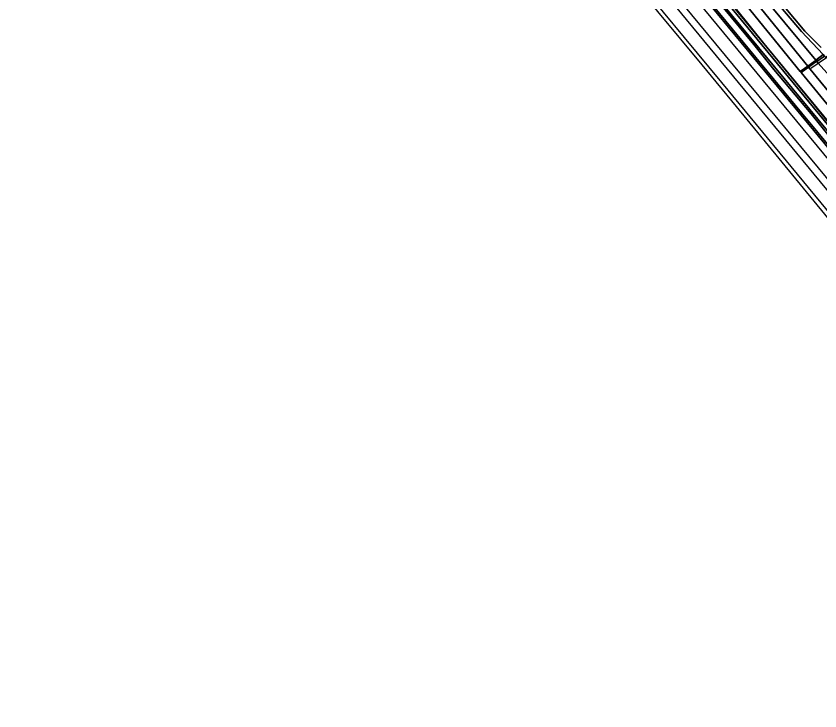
# Model space of a CAD drawing. Extents: x 157320 to 158835, y 386650 to 388491.
# Drawn here: x 157397.3 to 157872.8, y 386668.5 to 387079.2 of the extents above; entities that cross this region are included whole.
import ezdxf

# ---------------------------------------------------------------- set-up
doc = ezdxf.new("R2010")
doc.units = 0
for name, color, linetype in [('IMGEO_Grasland_overig', 7, 'Continuous'), ('IMGEO_Groenvoorziening', 7, 'Continuous'), ('IMGEO_Hek', 7, 'Continuous'), ('IMGEO_Loofbos', 7, 'Continuous'), ('IMGEO_Oever', 7, 'Continuous'), ('IMGEO_Spoor', 7, 'Continuous'), ('IMGEO_Spoorbaan_halfverhard', 7, 'Continuous'), ('IMGEO_Voetpad_halfverhard', 7, 'Continuous'), ('IMGEO_Voetpad_open', 7, 'Continuous'), ('IMGEO_Waterloop', 7, 'Continuous')]:
    doc.layers.add(name, color=color, linetype=linetype)

msp = doc.modelspace()

# ---------------------------------------------------------------- linework, layer by layer
at = {"layer": 'IMGEO_Grasland_overig'}
for points in [[(157951.8, 386913.77), (157861.9, 387021.98), (157796.63, 387101.23), (157746.6, 387161.8), (157682.89, 387239.1), (157624.89, 387309.16), (157593.06, 387348.18), (157583.65, 387359.86), (157556.84, 387392.28), (157497.66, 387463.56), (157461.47, 387507.55), (157432.19, 387542.64), (157421.96, 387552.71), (157419.49, 387555.3), (157418.93, 387554.85), (157437.28, 387534.06), (157449.56, 387519.43), (157475.31, 387488.45), (157486.06, 387475.38), (157545.3, 387403.37), (157576.98, 387365.25), (157604.98, 387331.2), (157733.75, 387175.56), (157897.26, 386977.61)], [(157796.63, 387101.23), (157861.9, 387021.98), (157951.8, 386913.77)], [(157884.78, 387000.14), (157867.69, 387021.37), (157845.6, 387047.63), (157833.68, 387062.45), (157815.72, 387084)]]:
    msp.add_lwpolyline(points, dxfattribs=at)
at = {"layer": 'IMGEO_Groenvoorziening'}
msp.add_lwpolyline([(157664.34, 387303.06), (157661, 387301.29), (157865.56, 387049.64), (157869.98, 387052.74), (157870.42, 387053.08), (157745.01, 387204.22), (157707.81, 387250)], close=True, dxfattribs=at)
for points in [[(157899.34, 387000), (157861.59, 387045.81), (157861.05, 387046.47), (157695.61, 387250)], [(157729.89, 387202.37), (157727.73, 387198.46), (157891.65, 387000), (157995.69, 386874.03), (158000, 386868.82), (158041.54, 386818.52), (158065.3, 386791.34), (158066.11, 386792.02), (158062.31, 386796.6), (158066.44, 386799.85), (158047.34, 386822.19), (158036.08, 386835.35), (158029.14, 386842.48), (158000, 386877.85), (157899.34, 387000)], [(157745.01, 387204.22), (157870.42, 387053.08), (157874.66, 387056.41), (157861.8, 387070.02), (157803, 387139.66)], [(157848.2, 387091.21), (157806.06, 387141.76), (157804.78, 387142.18), (157804.63, 387141.03), (157863.81, 387070.34), (157873.6, 387060.6)], [(157908.96, 387044.39), (157917.13, 387077.68), (157910.14, 387073.97), (157902.92, 387070.36), (157879.96, 387057.11), (157876.01, 387054.99), (157875.52, 387055.51), (157870.98, 387052.41), (157871.79, 387051.43), (157917.79, 387000), (157928.22, 386988.33), (158000, 386900.58), (158023.03, 386872.51), (158027.26, 386867.67), (158029.8, 386864.46), (158032.15, 386861.11)], [(158032.15, 386861.11), (158029.8, 386864.46), (158027.26, 386867.67), (158023.03, 386872.51), (158000, 386900.58), (157928.22, 386988.33), (157917.79, 387000), (157871.79, 387051.43), (157870.98, 387052.41), (157870.45, 387052.07), (157866.09, 387048.99), (157903.57, 387003.5), (158004.24, 386881.35), (158041.69, 386835.91), (158038.98, 386833.68)]]:
    msp.add_lwpolyline(points, dxfattribs=at)
at = {"layer": 'IMGEO_Hek'}
for points in [[(157877.57, 387016.53), (157866.72, 387029.84), (157860.31, 387037.73), (157853.96, 387045.52), (157848.74, 387051.95), (157823.56, 387082.99)], [(157871.79, 387051.43), (157876.6, 387054.74), (157900.87, 387068.81), (157909.83, 387073.21)], [(157867.4, 387048.41), (157871.79, 387051.43)]]:
    msp.add_lwpolyline(points, dxfattribs=at)
at = {"layer": 'IMGEO_Loofbos'}
msp.add_lwpolyline([(157491.71, 387500), (157496.88, 387490.07), (157500, 387486.32), (157656.75, 387297.8), (157695.61, 387250), (157861.05, 387046.47), (157865.56, 387049.64), (157661, 387301.29), (157517.2, 387474.24), (157503.77, 387488.5), (157500, 387493.45), (157495.01, 387500), (157488.56, 387508.46), (157484.63, 387513.61)], close=True, dxfattribs=at)
msp.add_lwpolyline([(158038.98, 386833.68), (158041.69, 386835.91), (158004.24, 386881.35), (157903.57, 387003.5), (157866.09, 387048.99), (157861.59, 387045.81), (157899.34, 387000), (158000, 386877.85), (158029.14, 386842.48), (158036.08, 386835.35)], dxfattribs=at)
at = {"layer": 'IMGEO_Oever'}
for points in [[(157891.65, 387000), (157727.73, 387198.46), (157729.89, 387202.37)], [(157802.41, 387106.05), (158006.02, 386859.15)], [(157897.14, 386987.42), (157800.36, 387104.35)], [(157815.72, 387084), (157833.68, 387062.45), (157845.6, 387047.63), (157867.69, 387021.37), (157884.78, 387000.14)]]:
    msp.add_lwpolyline(points, dxfattribs=at)
at = {"layer": 'IMGEO_Spoor'}
for points in [[(157408.21, 387562.68), (157414.06, 387555.61), (157571.71, 387364.96), (157581.65, 387352.63), (157671.59, 387243.98), (157730.4, 387172.63), (157983.73, 386866.1), (158139.86, 386676.99)], [(157401.12, 387559.03), (157406.95, 387551.98), (157427.78, 387526.75), (157695.04, 387203.36), (157741.5, 387147.28), (157786.43, 387092.72), (157971.28, 386869.29), (158068.29, 386751.61), (158134.42, 386671.62)], [(157397.27, 387557.16), (157403.15, 387550.03), (157560.19, 387359.8), (157579.71, 387336.08), (157628.66, 387277.02), (158131.31, 386668.54)], [(157480.96, 387443.92), (157534.02, 387379.54), (157736.12, 387135.04), (157755.26, 387111.71), (157792.53, 387066.53), (157814.63, 387039.92), (157934.91, 386894.34), (157975.15, 386845.51), (158081.43, 386716.93)]]:
    msp.add_lwpolyline(points, dxfattribs=at)
at = {"layer": 'IMGEO_Spoorbaan_halfverhard'}
for points in [[(157897.26, 386977.61), (157733.75, 387175.56)], [(157764.17, 387097.17), (157803, 387050.45), (157823.22, 387025.81), (157921.47, 386906.09)]]:
    msp.add_lwpolyline(points, dxfattribs=at)
at = {"layer": 'IMGEO_Voetpad_halfverhard'}
for points in [[(157804.63, 387141.03), (157803, 387139.66), (157861.8, 387070.02), (157874.66, 387056.41), (157875.52, 387055.51), (157876.01, 387054.99), (157879.96, 387057.11), (157885.17, 387060.57), (157917.49, 387079.65), (157927.82, 387085.47), (157937.45, 387091.7), (157940.99, 387095.53), (157941.5, 387095.89), (157942.67, 387096.72), (157945.06, 387098.42), (157944.32, 387100.01), (157943.44, 387099.52), (157941.81, 387098.62), (157941.19, 387098.27)], [(157873.6, 387060.6), (157863.81, 387070.34), (157804.63, 387141.03)]]:
    msp.add_lwpolyline(points, dxfattribs=at)
at = {"layer": 'IMGEO_Voetpad_open'}
for points in [[(157875.52, 387055.51), (157874.66, 387056.41), (157870.42, 387053.08), (157869.98, 387052.74), (157870.45, 387052.07), (157870.98, 387052.41)], [(157861.59, 387045.81), (157866.09, 387048.99), (157870.45, 387052.07), (157869.98, 387052.74), (157865.56, 387049.64), (157861.05, 387046.47)]]:
    msp.add_lwpolyline(points, close=True, dxfattribs=at)
at = {"layer": 'IMGEO_Waterloop'}
for points in [[(158006.02, 386859.15), (157802.41, 387106.05)], [(157800.36, 387104.35), (157897.14, 386987.42)]]:
    msp.add_lwpolyline(points, dxfattribs=at)

doc.saveas('drawing.dxf')
